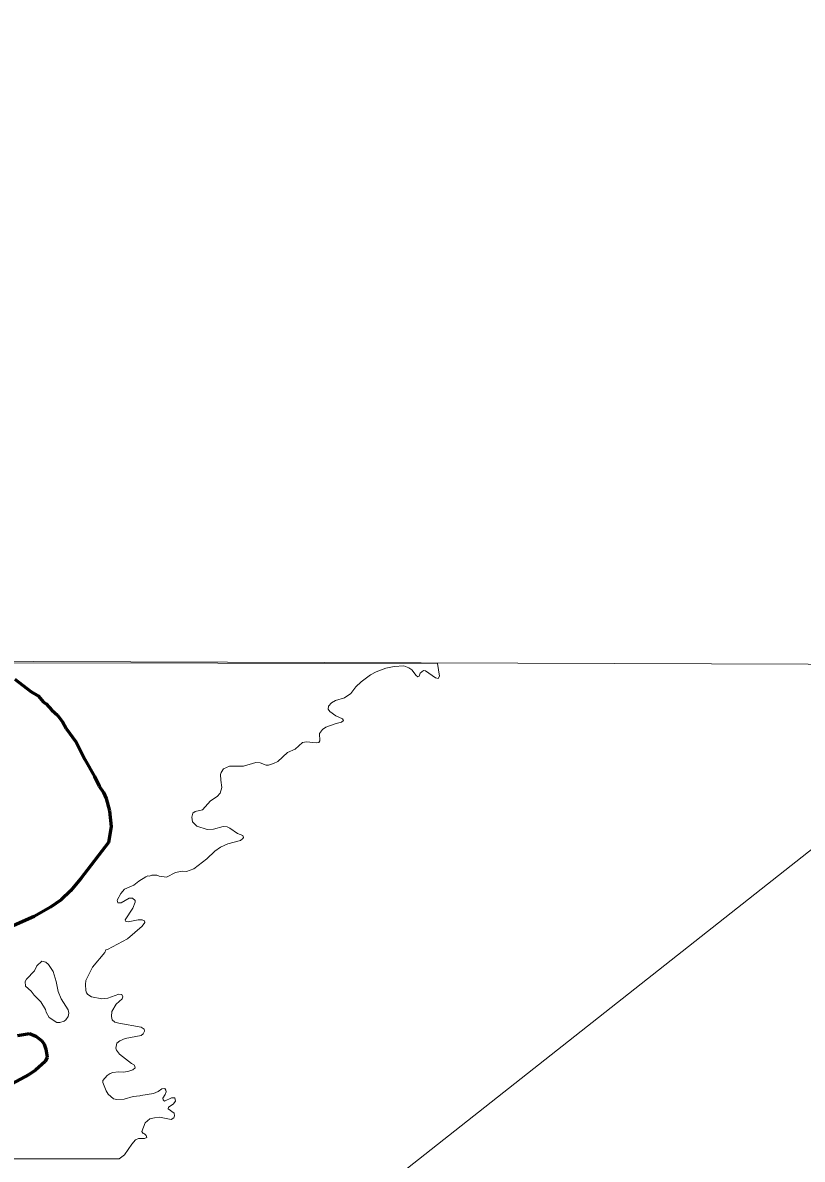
# Model space of a CAD drawing. Extents: x -1643653 to 4543381, y 1624270 to 13878484.
# Drawn here: x 799235 to 801403, y 9020386 to 9023548 of the extents above; entities that cross this region are included whole.
import ezdxf

# ---------------------------------------------------------------- set-up
doc = ezdxf.new("R2010")
doc.units = 0
doc.header["$LTSCALE"] = 160
doc.linetypes.add('LONG_DASH_SHORT_DASH', pattern=[9.9, 6, -1.2, 1.5, -1.2])
doc.layers.add('60', color=7, linetype='Continuous', lineweight=13)

msp = doc.modelspace()

# ---------------------------------------------------------------- linework, layer by layer
at = {"layer": '60'}
msp.add_line((800388.6, 9021764.9), (799093.7, 9021767.7), dxfattribs=at)
for points in [[(823245.7, 9024179.7), (820204.4, 9020856.1), (818005.4, 9020013.4), (813888, 9020060.2), (809256, 9023056.2), (807242.3, 9023881), (806074.4, 9024928.7), (804156, 9025022.3), (802986.3, 9023852), (802237.7, 9021885.9), (799804.7, 9019966.6), (798541.4, 9018421.8), (798447.9, 9016221.7), (799570.8, 9015145), (801013.1, 9014888.7), (801568.4, 9014931.4), (802986.3, 9013974.7), (805091.8, 9012944.8), (806027.6, 9012663.9), (806823, 9012055.4), (808788.1, 9011446.8), (809583.5, 9010651), (811055.9, 9009602.9)], [(798189.2, 9021774.4), (808147.9, 9021740.4), (813646.1, 9021714.1), (820825.1, 9021670)], [(799541.8, 9021085.1), (799541.8, 9021085.1), (799548.3, 9021101.8), (799548.5, 9021106), (799541, 9021112.5), (799531.2, 9021112.5), (799508.8, 9021099.8), (799499.9, 9021100), (799498.4, 9021107.3), (799507.9, 9021125.3), (799518.2, 9021138), (799544.8, 9021148.8), (799558.5, 9021160.1), (799577.5, 9021172.2), (799583.4, 9021174.3), (799588.1, 9021174.2), (799594.1, 9021176.7), (799608.2, 9021176.7), (799615.1, 9021174.2), (799635.6, 9021171.3), (799660.3, 9021183.7), (799679.1, 9021188), (799690.8, 9021186.9), (799711.5, 9021194.1), (799747.8, 9021221.9), (799769.5, 9021242.9), (799785.4, 9021254.8), (799806.2, 9021263.6), (799840.8, 9021272.7), (799847.7, 9021278.3), (799849.7, 9021281.8), (799847.7, 9021287), (799833, 9021292.8), (799811.4, 9021307.7), (799803.6, 9021311.4), (799793.2, 9021312.3), (799765.6, 9021304.1), (799748.3, 9021303.4), (799719.8, 9021312.9), (799707.4, 9021324.7), (799705.3, 9021337.6), (799708.9, 9021348.6), (799715.2, 9021354), (799734.9, 9021358.1), (799758, 9021383.2), (799775.7, 9021395.7), (799784.9, 9021404.9), (799788.8, 9021420.8), (799785.9, 9021440.9), (799785.7, 9021456.5), (799787, 9021462.1), (799793.5, 9021472), (799810.5, 9021479.8), (799849.4, 9021479.6), (799883.2, 9021490.2), (799895.5, 9021488.8), (799912.6, 9021482.8), (799919, 9021482.8), (799932.9, 9021487), (799944.4, 9021493.2), (799971.4, 9021517.4), (799993, 9021527.2), (800013.1, 9021545.5), (800024.1, 9021547.5), (800051.8, 9021544.3), (800059.3, 9021545.5), (800062, 9021550.2), (800060.7, 9021570.2), (800068.9, 9021581.4), (800078.2, 9021588.7), (800107.1, 9021598.9), (800121.9, 9021602.1), (800127.2, 9021606.9), (800124.8, 9021611.8), (800106.2, 9021620.1), (800089.2, 9021632), (800084.9, 9021638.1), (800085.7, 9021646.9), (800094.4, 9021656), (800104.8, 9021662.5), (800130, 9021669.6), (800147.8, 9021681.9), (800161.4, 9021700.6), (800176.3, 9021714.1), (800202.7, 9021733.8), (800218.2, 9021742), (800245, 9021752.8), (800268.3, 9021757.4), (800295, 9021758.7), (800309.4, 9021753.7), (800317.7, 9021747.7), (800329.1, 9021731.7), (800333.9, 9021728.7), (800338.2, 9021730.3), (800340.9, 9021738.2), (800350.3, 9021746.1), (800355.5, 9021745.3), (800383, 9021725.2), (800390.5, 9021723.2), (800394, 9021729.7), (800388.6, 9021764.9)], [(799541.8, 9021085.1), (799541.8, 9021085.1), (799548.3, 9021101.8), (799548.5, 9021106), (799541, 9021112.5), (799531.2, 9021112.5), (799508.8, 9021099.8), (799499.9, 9021100), (799498.4, 9021107.3), (799507.9, 9021125.3), (799518.2, 9021138), (799544.8, 9021148.8), (799558.5, 9021160.1), (799577.5, 9021172.2), (799583.4, 9021174.3), (799588.1, 9021174.2), (799594.1, 9021176.7), (799608.2, 9021176.7), (799615.1, 9021174.2), (799635.6, 9021171.3), (799660.3, 9021183.7), (799679.1, 9021188), (799690.8, 9021186.9), (799711.5, 9021194.1), (799747.8, 9021221.9), (799769.5, 9021242.9), (799785.4, 9021254.8), (799806.2, 9021263.6), (799840.8, 9021272.7), (799847.7, 9021278.3), (799849.7, 9021281.8), (799847.7, 9021287), (799833, 9021292.8), (799811.4, 9021307.7), (799803.6, 9021311.4), (799793.2, 9021312.3), (799765.6, 9021304.1), (799748.3, 9021303.4), (799719.8, 9021312.9), (799707.4, 9021324.7), (799705.3, 9021337.6), (799708.9, 9021348.6), (799715.2, 9021354), (799734.9, 9021358.1), (799758, 9021383.2), (799775.7, 9021395.7), (799784.9, 9021404.9), (799788.8, 9021420.8), (799785.9, 9021440.9), (799785.7, 9021456.5), (799787, 9021462.1), (799793.5, 9021472), (799810.5, 9021479.8), (799849.4, 9021479.6), (799883.2, 9021490.2), (799895.5, 9021488.8), (799912.6, 9021482.8), (799919, 9021482.8), (799932.9, 9021487), (799944.4, 9021493.2), (799971.4, 9021517.4), (799993, 9021527.2), (800013.1, 9021545.5), (800024.1, 9021547.5), (800051.8, 9021544.3), (800059.3, 9021545.5), (800062, 9021550.2), (800060.7, 9021570.2), (800068.9, 9021581.4), (800078.2, 9021588.7), (800107.1, 9021598.9), (800121.9, 9021602.1), (800127.2, 9021606.9), (800124.8, 9021611.8), (800106.2, 9021620.1), (800089.2, 9021632), (800084.9, 9021638.1), (800085.7, 9021646.9), (800094.4, 9021656), (800104.8, 9021662.5), (800130, 9021669.6), (800147.8, 9021681.9), (800161.4, 9021700.6), (800176.3, 9021714.1), (800202.7, 9021733.8), (800218.2, 9021742), (800245, 9021752.8), (800268.3, 9021757.4), (800295, 9021758.7), (800309.4, 9021753.7), (800317.7, 9021747.7), (800329.1, 9021731.7), (800333.9, 9021728.7), (800338.2, 9021730.3), (800340.9, 9021738.2), (800350.3, 9021746.1), (800355.5, 9021745.3), (800383, 9021725.2), (800390.5, 9021723.2), (800394, 9021729.7), (800388.6, 9021764.9)], [(799503.6, 9020387.2), (799518.5, 9020399.1), (799539, 9020428.8), (799549.4, 9020440.7), (799557.2, 9020443.9), (799574.4, 9020444.5), (799580.3, 9020447.2), (799579, 9020452.5), (799573.6, 9020457.3), (799570.1, 9020458.2), (799566.5, 9020464), (799575.6, 9020487.6), (799588.5, 9020498.6), (799601.7, 9020502), (799616, 9020503.6), (799647.8, 9020497.1), (799655.5, 9020501.2), (799657.9, 9020507.2), (799656.5, 9020514.5), (799640.3, 9020527), (799640.8, 9020530.9), (799653.6, 9020539.7), (799660.5, 9020548.1), (799658.6, 9020556.9), (799649.2, 9020557.4), (799630.1, 9020548.3), (799625.9, 9020551.3), (799624.6, 9020555.9), (799631.8, 9020566.7), (799634.1, 9020574.4), (799633.7, 9020578.4), (799630.4, 9020583.5), (799622.5, 9020582), (799612.3, 9020574.9), (799599.5, 9020569.5), (799564.2, 9020564), (799561.1, 9020562.4), (799542.9, 9020560.6), (799517.2, 9020553.8), (799496.8, 9020552.3), (799488.2, 9020554.8), (799473.3, 9020567.3), (799467.2, 9020576.6), (799458.4, 9020599.8), (799458.4, 9020605.8), (799469.8, 9020619.2), (799478.5, 9020625.1), (799486.3, 9020627.9), (799501.7, 9020630), (799516.7, 9020629.1), (799530.8, 9020631.3), (799541.2, 9020635), (799548.3, 9020640.9), (799546.4, 9020648.6), (799537.9, 9020652.7), (799504.1, 9020679), (799496, 9020689.5), (799494.1, 9020695.3), (799496.9, 9020708.9), (799505.1, 9020715.4), (799520.4, 9020722.6), (799564.6, 9020730.8), (799569.9, 9020734.9), (799573.8, 9020742.4), (799573.4, 9020748.1), (799564.9, 9020754.1), (799503.1, 9020764.5), (799491.9, 9020768.2), (799483.9, 9020773.8), (799482.6, 9020783.8), (799483.5, 9020797.6), (799495.6, 9020817.8), (799512, 9020832.8), (799513.9, 9020838.4), (799510.7, 9020844.7), (799502.9, 9020845.6), (799472, 9020834.5), (799455, 9020833), (799427, 9020838.2), (799416.6, 9020845.1), (799413, 9020849.5), (799410.8, 9020855.5), (799409.5, 9020872.3), (799410.9, 9020883.5), (799429, 9020920.3), (799463.3, 9020961.8), (799466.8, 9020968.6), (799471.2, 9020969.4), (799526.5, 9020999.5), (799567.2, 9021035.1), (799575.1, 9021044.9), (799574.4, 9021049.6), (799568, 9021052.4), (799556.7, 9021052.2), (799528.6, 9021046.4), (799521.1, 9021048.6), (799520.2, 9021052.4), (799541.8, 9021085.1)], [(799503.6, 9020387.2), (799518.5, 9020399.1), (799539, 9020428.8), (799549.4, 9020440.7), (799557.2, 9020443.9), (799574.4, 9020444.5), (799580.3, 9020447.2), (799579, 9020452.5), (799573.6, 9020457.3), (799570.1, 9020458.2), (799566.5, 9020464), (799575.6, 9020487.6), (799588.5, 9020498.6), (799601.7, 9020502), (799616, 9020503.6), (799647.8, 9020497.1), (799655.5, 9020501.2), (799657.9, 9020507.2), (799656.5, 9020514.5), (799640.3, 9020527), (799640.8, 9020530.9), (799653.6, 9020539.7), (799660.5, 9020548.1), (799658.6, 9020556.9), (799649.2, 9020557.4), (799630.1, 9020548.3), (799625.9, 9020551.3), (799624.6, 9020555.9), (799631.8, 9020566.7), (799634.1, 9020574.4), (799633.7, 9020578.4), (799630.4, 9020583.5), (799622.5, 9020582), (799612.3, 9020574.9), (799599.5, 9020569.5), (799564.2, 9020564), (799561.1, 9020562.4), (799542.9, 9020560.6), (799517.2, 9020553.8), (799496.8, 9020552.3), (799488.2, 9020554.8), (799473.3, 9020567.3), (799467.2, 9020576.6), (799458.4, 9020599.8), (799458.4, 9020605.8), (799469.8, 9020619.2), (799478.5, 9020625.1), (799486.3, 9020627.9), (799501.7, 9020630), (799516.7, 9020629.1), (799530.8, 9020631.3), (799541.2, 9020635), (799548.3, 9020640.9), (799546.4, 9020648.6), (799537.9, 9020652.7), (799504.1, 9020679), (799496, 9020689.5), (799494.1, 9020695.3), (799496.9, 9020708.9), (799505.1, 9020715.4), (799520.4, 9020722.6), (799564.6, 9020730.8), (799569.9, 9020734.9), (799573.8, 9020742.4), (799573.4, 9020748.1), (799564.9, 9020754.1), (799503.1, 9020764.5), (799491.9, 9020768.2), (799483.9, 9020773.8), (799482.6, 9020783.8), (799483.5, 9020797.6), (799495.6, 9020817.8), (799512, 9020832.8), (799513.9, 9020838.4), (799510.7, 9020844.7), (799502.9, 9020845.6), (799472, 9020834.5), (799455, 9020833), (799427, 9020838.2), (799416.6, 9020845.1), (799413, 9020849.5), (799410.8, 9020855.5), (799409.5, 9020872.3), (799410.9, 9020883.5), (799429, 9020920.3), (799463.3, 9020961.8), (799466.8, 9020968.6), (799471.2, 9020969.4), (799526.5, 9020999.5), (799567.2, 9021035.1), (799575.1, 9021044.9), (799574.4, 9021049.6), (799568, 9021052.4), (799556.7, 9021052.2), (799528.6, 9021046.4), (799521.1, 9021048.6), (799520.2, 9021052.4), (799541.8, 9021085.1)], [(799119.4, 9020569.3), (799106, 9020559.6), (799054.8, 9020534), (799020.2, 9020521.1), (798985.4, 9020505.4), (798972.6, 9020497), (798946.2, 9020475), (798921.6, 9020447.7), (798913.8, 9020442.6), (798896.5, 9020436.8), (798887.9, 9020430.5), (798886.2, 9020427.2), (798886.2, 9020403.2), (798892.3, 9020387.2), (799503.6, 9020387.2)]]:
    msp.add_lwpolyline(points, dxfattribs=at)
at = {"layer": '60', "linetype": 'LONG_DASH_SHORT_DASH', "lineweight": 60}
for points in [[(799213, 9021722.2), (799258, 9021687.3), (799278.1, 9021675), (799293.4, 9021658), (799300.8, 9021652.8), (799316.1, 9021635.9), (799332.5, 9021621.2), (799346, 9021603.1), (799356.6, 9021584.9), (799383.8, 9021546.4), (799407.8, 9021498), (799435.1, 9021450.8), (799447.8, 9021424.5), (799459.7, 9021406.3), (799467, 9021390.1), (799477, 9021355.7), (799481.3, 9021311.7), (799473.5, 9021267.1), (799396.8, 9021166.9), (799368.2, 9021133.1), (799342.7, 9021108.2), (799312.9, 9021087.7), (799267.1, 9021061.3), (799148.6, 9021009.4)], [(799220.8, 9020731), (799254.5, 9020736.2), (799271.4, 9020729), (799288.2, 9020715.9), (799295.3, 9020706.6), (799300.1, 9020692.5), (799302.9, 9020670), (799298.2, 9020658.8), (799271.2, 9020634.2), (799253.2, 9020622), (799204.8, 9020596.1)]]:
    msp.add_lwpolyline(points, dxfattribs=at)
at = {"layer": '60'}
msp.add_lwpolyline([(799342.7, 9020832.6), (799362, 9020801.9), (799363.3, 9020793.2), (799361.3, 9020783.9), (799355.7, 9020774.2), (799350.5, 9020770.3), (799338.8, 9020767.1), (799330.4, 9020766.6), (799308.8, 9020780.5), (799301, 9020795.5), (799299.1, 9020802.8), (799285.7, 9020824.6), (799267.5, 9020842.8), (799259, 9020853.6), (799243.3, 9020868), (799241.8, 9020880.6), (799245.7, 9020887.7), (799268.3, 9020910.4), (799274.6, 9020924), (799288.2, 9020937.6), (799299.9, 9020934.7), (799306.8, 9020927.7), (799320.2, 9020908.7), (799328.2, 9020881), (799333.9, 9020853.3)], close=True, dxfattribs=at)
msp.add_lwpolyline([(799342.7, 9020832.6), (799362, 9020801.9), (799363.3, 9020793.2), (799361.3, 9020783.9), (799355.7, 9020774.2), (799350.5, 9020770.3), (799338.8, 9020767.1), (799330.4, 9020766.6), (799308.8, 9020780.5), (799301, 9020795.5), (799299.1, 9020802.8), (799285.7, 9020824.6), (799267.5, 9020842.8), (799259, 9020853.6), (799243.3, 9020868), (799241.8, 9020880.6), (799245.7, 9020887.7), (799268.3, 9020910.4), (799274.6, 9020924), (799288.2, 9020937.6), (799299.9, 9020934.7), (799306.8, 9020927.7), (799320.2, 9020908.7), (799328.2, 9020881), (799333.9, 9020853.3)], close=True, dxfattribs=at)
at = {"layer": '60', "lineweight": 25}
msp.add_spline([(814781, 9009175.5), (814787.2, 9009173.4), (814796.9, 9009173.4), (814799.4, 9009172.4), (814805.1, 9009174.5), (814805.6, 9009176.5), (814811.7, 9009179.5), (814811.7, 9009179.5), (814801.5, 9009181), (814790.7, 9009181.5), (814784.1, 9009183.1), (814777.4, 9009185.1), (814778.4, 9009175.5)], degree=3, dxfattribs=at)

doc.saveas('drawing.dxf')
